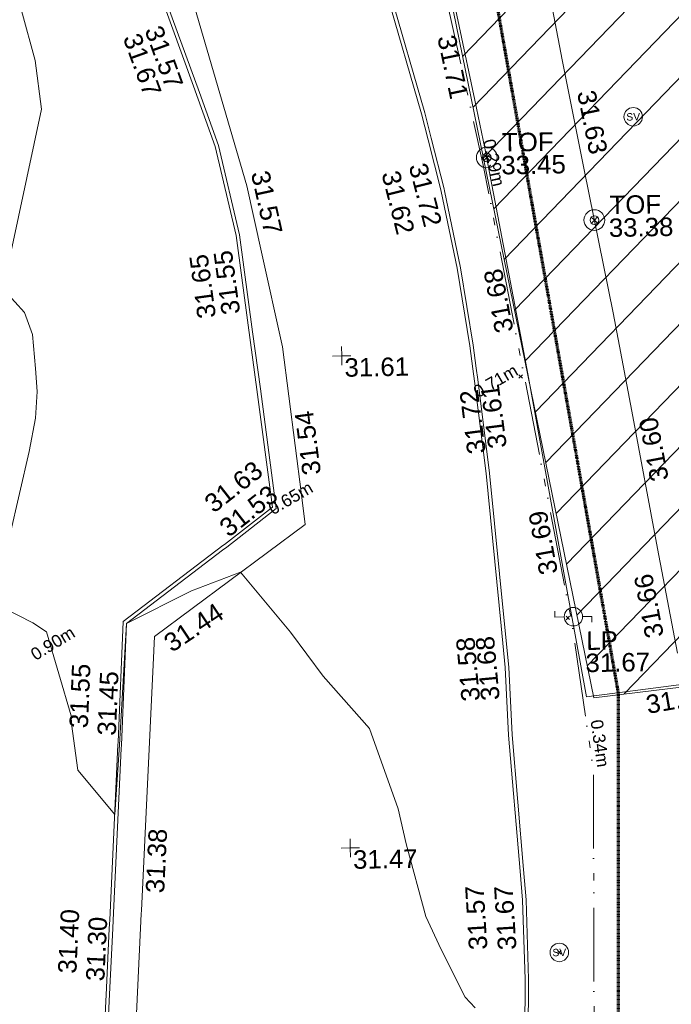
# Model space of a CAD drawing. Header units: millimetres. Extents: x -287732 to 520720, y -88450 to 287754.
# Tile 283 of 383: x 129302 to 142541, y 113792 to 133799. Entities that reach past the tile are written whole.
import ezdxf

# ---------------------------------------------------------------- set-up
doc = ezdxf.new("R2010")
doc.units = ezdxf.units.MM
for name, pattern in [('Dash 1_5mm', [3, 1.5, -1.5]), ('IMPORT-HIDDEN2 _3_', [4762.5, 3175, -1587.5]), ('IMPORT-UG_ELEC_QLB2 _2_', [2500, 1500, -300.0000000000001, 0, -50, 150, -300.0000000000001, 0, -200]), ('IMPORT-UG_ELEC_STREET LIGHTING_QLB2 _2_', [2700, 1500, -300.0000000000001, 0, -250, 150, -300.0000000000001, 0, -200])]:
    doc.linetypes.add(name, pattern=pattern)
for name, color, linetype, lineweight, true_color in [('00__TOPO__TOP_OF_FENCE_SYMBOL', 7, 'Continuous', 9, 0x666666), ('00_TOPO_FURN_LAMP_POST', 7, 'Continuous', 9, 0x666666), ('00_TOPO_SERV_STOP_VALVE', 7, 'Continuous', 9, 0x666666), ('00_UAV_FENCE', 7, 'Continuous', 9, 0x264c2f), ('00_UAV_FURN_LAMP_POST', 7, 'Continuous', 9, 0xa50000), ('00_UAV_KERB_BOTTOM', 1, 'Continuous', 9, 0xff0000), ('00_UAV_KERB_TOP', 7, 'Continuous', 9, 0xa500a5), ('00_UAV_LEVEL_SPOT', 7, 'Continuous', 9, 0x666666), ('00_UAV_TOP_OF_FENCE', 6, 'Continuous', 9, 0xff00ff), ('01_DTM_CONTOUR_MNR', 7, 'Continuous', 9, 0xa5a552), ('12333-PUM-2D-U-0001-C01 - Rev2_REVIT IMPORT_dwg', 7, 'Continuous', 9, 0x767676), ('A_RHA_Line', 7, 'Continuous', 9, 0x00a600), ('PUM-CHAMBER EXTENTS', 6, 'IMPORT-HIDDEN2 _3_', 9, 0xff00ff), ('PUM-ELECTRIC-QLB2', 1, 'IMPORT-UG_ELEC_QLB2 _2_', 9, 0xff0000), ('PUM-ELECTRIC-SL-QLB2', 7, 'IMPORT-UG_ELEC_STREET LIGHTING_QLB2 _2_', 9, 0xff7f7f), ('PUM-UNABLE TO SURVEY', 190, 'Continuous', 9, 0x7f00ff)]:
    doc.layers.add(name, color=color, linetype=linetype, lineweight=lineweight, true_color=true_color)
doc.layers.add('00_UAV_DRIVE_WAY', color=7, linetype='Continuous', lineweight=9)
doc.layers.add('GEN-TEXT', color=7, linetype='Continuous', lineweight=9)
doc.styles.add('Arial_1', font='arial.ttf', dxfattribs={"height": 250})
doc.styles.add('Swis721 Lt BT', font='swissl.ttf', dxfattribs={"height": 399.9999999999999})
doc.styles.add('Swis721 Lt BT_2', font='swissl.ttf', dxfattribs={"height": 375})

# ---------------------------------------------------------------- blocks, each defined once
blk = doc.blocks.new('12333-PUM-2D-U-0001-C01 - Rev2_REVIT IMPORT_dwg_MSL_Lamp_Post_SYM-2077240-Site Location Plan Proposed')
at = {"layer": '00_TOPO_FURN_LAMP_POST', "color": 254, "true_color": 0xcccccc, "flags": 128}
for points in [[(-500.1060478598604, 0), (-1000.212095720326, 0), (-1000.212095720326, 316.7338303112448)], [(500.1060478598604, 0), (1000.21209571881, 0), (1000.21209571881, -316.7338303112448)]]:
    blk.add_lwpolyline(points, dxfattribs=at)
at = {"layer": '00_TOPO_FURN_LAMP_POST', "color": 254, "true_color": 0xcccccc}
blk.add_circle((0, 0), 500.1060478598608, dxfattribs=at)
blk = doc.blocks.new('12333-PUM-2D-U-0001-C01 - Rev2_REVIT IMPORT_dwg_MSL_Sluice_Valve_SYM-2077246-Site Location Plan Proposed')
at = {"layer": '00_TOPO_SERV_STOP_VALVE', "color": 254, "true_color": 0xcccccc}
blk.add_circle((0, 0), 500.0000000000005, dxfattribs=at)
at = {"layer": '00_TOPO_SERV_STOP_VALVE', "insert": (0, 198.9876086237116), "char_height": 399.9999999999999, "width": 785.1100955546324, "attachment_point": 2, "line_spacing_factor": 1.005061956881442, "style": 'Swis721 Lt BT'}
blk.add_mtext('SV', dxfattribs=at)
blk = doc.blocks.new('12333-PUM-2D-U-0001-C01 - Rev2_REVIT IMPORT_dwg_MSL_Node_LineworkTOF-2077248-Site Location Plan Proposed')
at = {"layer": '00__TOPO__TOP_OF_FENCE_SYMBOL', "color": 254, "true_color": 0xcccccc, "flags": 128}
for points in [[(165.3591892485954, 165.3591892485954), (0, 0), (-165.3591892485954, 165.3591892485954)], [(165.3591892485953, -165.3591892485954), (0, 0), (-165.3591892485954, -165.3591892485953)]]:
    blk.add_lwpolyline(points, dxfattribs=at)
at = {"layer": '00__TOPO__TOP_OF_FENCE_SYMBOL', "color": 254, "true_color": 0xcccccc}
for radius in [562.5594001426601, 233.853208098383]:
    blk.add_circle((0, 0), radius, dxfattribs=at)
blk = doc.blocks.new('12333-PUM-2D-U-0001-C01 - Rev2_REVIT IMPORT_dwg_UAV-2077255-Site Location Plan Proposed')
at = {"layer": '00_UAV_LEVEL_SPOT', "color": 254, "true_color": 0xcccccc, "flags": 128}
for points in [[(0, -500.0000000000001), (0, 0), (-500.0000000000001, 0)], [(500.0000000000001, 0), (0, 0), (0, 500.0000000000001)]]:
    blk.add_lwpolyline(points, dxfattribs=at)
blk = doc.blocks.new('12333-PUM-2D-U-0001-C01 - Rev2_REVIT IMPORT_dwg_MGS62954_T2_Galway_ITM_3d_Rev1-2077680-Site Location Plan Proposed')
at = {"layer": '00_UAV_DRIVE_WAY', "color": 254, "true_color": 0xcccccc, "flags": 128}
blk.add_lwpolyline([(534035414.2065001, 725663814.1724999), (534035730.0830001, 725668736.2245001), (534035734.4595889, 725668802.9882361), (534036061.4936625, 725673791.8088328), (534036099.0830001, 725674365.2245002), (534039199.0830001, 725676585.2245002), (534039131.5912124, 725677192.9863712), (534038797.0830001, 725680205.2245002), (534038406.460683, 725682134.8046212), (534038133.0830001, 725683485.2245001), (534037179.3580949, 725686979.5234367), (534036598.0830002, 725689109.2245), (534035747.485257, 725691768.8923703), (534035226.0830001, 725693399.2245002), (534033888.706745, 725696403.2263075), (534033126.0830001, 725698116.2245002), (534030164.8133083, 725699114.0069333), (534029618.0830001, 725699298.2245001), (534027235.6925206, 725703024.6364089), (534026812.0830001, 725703687.2245002), (534024506.2654799, 725707213.2175728), (534024150.7455, 725707756.8690001), (534025139.7455, 725710884.8690001), (534024946.7455, 725711354.869)], dxfattribs=at)
at = {"layer": '00_UAV_FENCE', "color": 254, "true_color": 0xcccccc, "flags": 128}
blk.add_lwpolyline([(534046731.711, 725673198.1030002), (534044850.711, 725672984.1030002), (534044474.0156907, 725675287.4343187), (534043774.0830001, 725679567.2245002), (534043661.5774932, 725680220.9496799), (534042982.0830002, 725684169.2245001), (534042794.4943301, 725685144.9292061), (534042212.0830001, 725688174.2245001), (534041902.1062033, 725690063.9348996), (534041807.0830001, 725690643.2245001), (534043705.0830002, 725691052.2245002), (534044121.9658973, 725688616.6004504), (534044581.0830001, 725685934.2245002), (534044992.8412309, 725683693.685785), (534045528.0830001, 725680781.2245002), (534045870.9434966, 725678771.9082023), (534046347.7616705, 725675977.5398295), (534046714.779562, 725673843.9664025)], dxfattribs=at)
at = {"layer": '00_UAV_KERB_BOTTOM', "color": 254, "true_color": 0xcccccc, "flags": 128}
for points in [[(534041052.0830001, 725687321.2245002), (534041707.0830001, 725684890.2245001), (534041830.8786532, 725684360.3911732), (534042069.5429335, 725683338.9313184), (534042077.0830001, 725683303.2245001), (534042372.7617182, 725681737.829395), (534042602.6291323, 725680161.425668), (534042658.0830001, 725679692.2245002), (534042686.1097959, 725679437.9558673), (534042893.0830001, 725677560.2245001), (534043143.4906774, 725674459.5651739), (534043212.0830001, 725673610.2245001), (534043256.2065001, 725672236.1725), (534043442.4173135, 725669469.3764333), (534043482.2065002, 725668878.1724999), (534043502.038064, 725667269.8817949), (534043496.2065003, 725666854.1725), (534043431.2694606, 725665247.0709275)], [(534034845.2065001, 725663868.1725), (534035057.8733336, 725667114.1772689), (534035145.2065001, 725668447.1725), (534035159.2065001, 725668620.1725), (534035380.6748057, 725672100.9487025), (534035385.2065001, 725672172.1725), (534035534.2065001, 725674642.1725), (534037511.8375968, 725676094.2255944), (534037596.2065001, 725676156.1725003), (534038612.2065001, 725676922.1724999), (534038336.0830001, 725679357.2245003), (534038198.8713667, 725680521.2983315), (534037966.0830001, 725682496.2245001), (534037574.0830001, 725684320.2245001), (534037202.5697083, 725685404.0088071), (534036511.0830002, 725687421.2245002), (534035702.8327649, 725690172.5121089), (534035662.0830001, 725690311.2245001), (534034577.0830003, 725693475.2245082)]]:
    blk.add_lwpolyline(points, dxfattribs=at)
at = {"layer": '00_UAV_KERB_TOP', "color": 254, "true_color": 0xcccccc, "flags": 128}
for points in [[(534041119.5258515, 725687339.9803002), (534041774.9790804, 725684907.298164), (534041895.5777018, 725684391.1478211), (534042137.8776453, 725683354.1276816), (534042145.727568, 725683316.9535056), (534042441.8176088, 725681749.3807572), (534042672.0337434, 725680170.5855469), (534042727.6314597, 725679700.167261), (534042753.1014419, 725679469.0949119), (534042962.7735706, 725677566.877983), (534043211.1981769, 725674490.7739234), (534043281.9924625, 725673614.1675658), (534043326.1310038, 725672239.6471616), (534043510.4734963, 725669500.6113648), (534043552.1774939, 725668880.9563934), (534043572.0441179, 725667269.8223997), (534043566.1866733, 725666852.2681706), (534043501.1531879, 725665242.7796968)], [(534034770.9116115, 725663804.9088072), (534034996.3722501, 725667246.189685), (534035075.3913215, 725668452.2841126), (534035089.3860065, 725668625.2184348), (534035315.3404504, 725672176.5024372), (534035318.7442147, 725672232.9272517), (534035466.310679, 725674679.1632739), (534037520.7124931, 725676187.5843927), (534037554.4201367, 725676212.3338459), (534038538.1484569, 725676954.003032), (534038266.5461742, 725679349.1837445), (534038112.5482505, 725680655.6688333), (534037896.9511753, 725682484.7478024), (534037506.51845, 725684301.4551775), (534037084.9653021, 725685531.2165244), (534036444.3602643, 725687399.999424), (534035595.3613921, 725690289.9955848), (534035591.3581937, 725690301.6694279), (534034510.8680683, 725693452.5180602)]]:
    blk.add_lwpolyline(points, dxfattribs=at)
at = {"layer": '01_DTM_CONTOUR_MNR', "color": 254, "true_color": 0xcccccc, "flags": 128}
for points in [[(534042480.1099148, 725666707.1489459), (534042276.8938299, 725666931.3549691), (534041807.6914377, 725667903.9266603), (534041511.3068112, 725668583.0823389), (534041133.1534396, 725670064.9651486), (534040989.2852802, 725670779.6816996), (534040430.0000002, 725672420.0000001), (534039508.9473685, 725673498.9473686), (534038863.8345409, 725674401.9149486), (534037870, 725675640.0000001), (534036863.8202571, 725675281.4921737), (534035530.0000001, 725674640.0000001), (534035350.7887837, 725672175.6016027), (534035230, 725670760.0000001), (534034492.5977719, 725671676.1149062), (534034382.4537237, 725672619.4748172), (534034377.5434291, 725672783.4020729), (534033906.1617066, 725674497.6281875), (534033632.0116445, 725674685.552835), (534033011.0893589, 725675012.8986715)], [(534032974.7417241, 725675617.7085242), (534033618.9060435, 725678167.4610142), (534033760.2566601, 725678841.3065113), (534033798.9976026, 725679383.7434144), (534033773.0850825, 725679854.3269066), (534033726.3436558, 725680540.8095623), (534033574.2451833, 725680994.9105221), (534033184.8175726, 725681432.1816828)], [(534033161.9276544, 725681550.8961946), (534033988.7478467, 725685118.0686824), (534033875.0328466, 725686110.9056833), (534033616.1085652, 725687131.4360049)]]:
    blk.add_lwpolyline(points, dxfattribs=at)
at = {"xscale": 0.375, "yscale": 0.375, "zscale": 0.375}
for name, p in [('12333-PUM-2D-U-0001-C01 - Rev2_REVIT IMPORT_dwg_MSL_Sluice_Valve_SYM-2077246-Site Location Plan Proposed', (534046006.0830001, 725684754.2245001)), ('12333-PUM-2D-U-0001-C01 - Rev2_REVIT IMPORT_dwg_MSL_Node_LineworkTOF-2077248-Site Location Plan Proposed', (534043017.8853682, 725683979.1603806)), ('12333-PUM-2D-U-0001-C01 - Rev2_REVIT IMPORT_dwg_MSL_Node_LineworkTOF-2077248-Site Location Plan Proposed', (534045180.0443321, 725682670.0192322)), ('12333-PUM-2D-U-0001-C01 - Rev2_REVIT IMPORT_dwg_UAV-2077255-Site Location Plan Proposed', (534040000.0000001, 725680000)), ('12333-PUM-2D-U-0001-C01 - Rev2_REVIT IMPORT_dwg_MSL_Lamp_Post_SYM-2077240-Site Location Plan Proposed', (534044614.2065, 725674619.1725)), ('12333-PUM-2D-U-0001-C01 - Rev2_REVIT IMPORT_dwg_UAV-2077255-Site Location Plan Proposed', (534040000.0000001, 725670000.0000001)), ('12333-PUM-2D-U-0001-C01 - Rev2_REVIT IMPORT_dwg_MSL_Sluice_Valve_SYM-2077246-Site Location Plan Proposed', (534044208.2065001, 725667803.1725))]:
    blk.add_blockref(name, p, dxfattribs=at)
at = {"layer": '00_UAV_DRIVE_WAY', "color": 251, "true_color": 0x666666, "char_height": 375, "width": 1495.902363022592, "attachment_point": 1, "line_spacing_factor": 1.005061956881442, "style": 'Swis721 Lt BT_2'}
for s, insert, rotation in [('31.57', (534038586.1829422, 725683821.1693897), 281.44424019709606), ('31.54', (534039165.7590953, 725677568.9016085), 96.33671737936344), ('31.44', (534036243.1531546, 725674340.6525936), 32.64788996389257), ('31.38', (534035826.5340136, 725669165.1624074), 86.2494339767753)]:
    blk.add_mtext(s, dxfattribs=dict(at, insert=insert, rotation=rotation))
at = {"layer": '00_UAV_FENCE', "color": 251, "true_color": 0x666666, "char_height": 375, "width": 1495.902363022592, "attachment_point": 1, "line_spacing_factor": 1.005061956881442, "style": 'Swis721 Lt BT_2'}
for s, insert, rotation in [('31.71', (534042420.8417905, 725686511.6411501), 280.882873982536), ('31.63', (534045241.0903222, 725685338.4838601), 280.4134184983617), ('31.68', (534043131.1213431, 725680383.3339076), 99.76489532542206), ('31.60', (534046230.795099, 725677313.4388136), 99.68342493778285), ('31.69', (534043944.9290876, 725675454.2267976), 99.28813734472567), ('31.66', (534046075.3701947, 725674132.0585419), 99.72514837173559), ('31.68', (534046032.0333236, 725672987.9551339), 8.844744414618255)]:
    blk.add_mtext(s, dxfattribs=dict(at, insert=insert, rotation=rotation))
at = {"layer": '00_UAV_FURN_LAMP_POST', "color": 251, "true_color": 0x666666, "char_height": 375, "attachment_point": 1, "line_spacing_factor": 1.005061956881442, "style": 'Swis721 Lt BT_2'}
for s, insert, width in [('LP', (534044866.0923702, 725674312.9618453), 707.5855621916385), ('31.67', (534044843.5488586, 725673862.3997471), 1495.902363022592)]:
    blk.add_mtext(s, dxfattribs=dict(at, insert=insert, width=width))
at = {"layer": '00_UAV_KERB_BOTTOM', "color": 251, "true_color": 0x666666, "char_height": 375, "width": 1495.902363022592, "attachment_point": 1, "line_spacing_factor": 1.005061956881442, "style": 'Swis721 Lt BT_2'}
for s, insert, rotation in [('31.57', (534036461.1512792, 725686814.1028984), 288.9213377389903), ('31.62', (534041234.7961453, 725683777.6146998), 283.15123780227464), ('31.55', (534037582.9608277, 725680857.3891819), 96.7225449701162), ('31.61', (534042949.6302453, 725678045.7684224), 96.29004357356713), ('31.53', (534037414.0511056, 725676640.2935083), 36.93795757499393), ('31.58', (534042314.8348541, 725672920.9072583), 94.20644667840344), ('31.45', (534034901.4630299, 725672380.4275718), 86.53442503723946), ('31.57', (534042376.2747872, 725667875.1295595), 92.56964678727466), ('31.30', (534034580.0472623, 725667396.0187318), 86.25153891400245)]:
    blk.add_mtext(s, dxfattribs=dict(at, insert=insert, rotation=rotation))
at = {"layer": '00_UAV_KERB_TOP', "color": 251, "true_color": 0x666666, "char_height": 375, "width": 1495.902363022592, "attachment_point": 1, "line_spacing_factor": 1.005061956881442, "style": 'Swis721 Lt BT_2'}
for s, insert, rotation in [('31.67', (534036017.997319, 725686663.0061731), 288.9213377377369), ('31.72', (534041791.6430673, 725683923.3617873), 283.15123780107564), ('31.65', (534037089.5298106, 725680786.8144046), 96.72254496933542), ('31.72', (534042522.708657, 725677940.2498945), 96.29004357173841), ('31.63', (534037118.4471309, 725677137.2940683), 36.98361473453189), ('31.68', (534042715.3528372, 725672931.0526786), 94.28242344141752), ('31.55', (534034334.9807599, 725672542.7261451), 86.54787923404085), ('31.67', (534042966.4626625, 725667861.440078), 92.65930696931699), ('31.40', (534034014.2242614, 725667561.0725489), 86.25153891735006)]:
    blk.add_mtext(s, dxfattribs=dict(at, insert=insert, rotation=rotation))
at = {"layer": '00_UAV_LEVEL_SPOT', "char_height": 375, "width": 1495.902363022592, "attachment_point": 1, "line_spacing_factor": 1.005061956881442, "style": 'Swis721 Lt BT_2'}
for s, insert in [('31.61', (534040051.8765643, 725679949.1441548)), ('31.47', (534040051.8765643, 725669949.1441548))]:
    blk.add_mtext(s, dxfattribs=dict(at, insert=insert))
at = {"layer": '00_UAV_TOP_OF_FENCE', "color": 251, "true_color": 0x666666, "char_height": 375, "attachment_point": 1, "line_spacing_factor": 1.005061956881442, "style": 'Swis721 Lt BT_2'}
for s, insert, width in [('TOF', (534043331.9840463, 725684467.7097923), 1163.479615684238), ('33.45', (534043309.5604045, 725684004.3330874), 1495.902363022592), ('TOF', (534045494.0840465, 725683158.5097923), 1163.479615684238), ('33.38', (534045471.6604047, 725682695.1330874), 1495.902363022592)]:
    blk.add_mtext(s, dxfattribs=dict(at, insert=insert, width=width))
blk = doc.blocks.new('12333-PUM-2D-U-0001-C01 - Rev2_REVIT IMPORT_dwg-1620468-Site Location Plan Proposed')
at = {"layer": 'PUM-CHAMBER EXTENTS', "true_color": 0xfff4d4}
h = blk.add_hatch(dxfattribs=at)
h.set_pattern_fill('FP_14', style=0, pattern_type=2)
h.set_pattern_definition([(45, (-533641079.65, -725615854.3560001), (-618.7184335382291, 618.7184335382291), [])])
h.paths.add_polyline_path([(403919.3501528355, 57112.64382128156), (422583.3501528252, 59059.64382132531), (425379.3501529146, 57266.64382137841), (446445.3501529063, 59135.64382132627), (445962.3501528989, 65972.64382138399), (472441.3501528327, 70954.64382134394), (475862.3501529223, 83851.64382134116), (472404.350152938, 114549.6438213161), (470529.3501529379, 123488.6438213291), (451569.3501528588, 121705.6438213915), (448766.3501529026, 118521.6438213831), (443614.3501529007, 118196.6438213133), (441393.3501528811, 120608.6438213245), (437801.3501529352, 120123.6438213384), (427379.3501529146, 117955.6438213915), (414454.3501528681, 116426.6438212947), (403467.3501529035, 115261.6438213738), (398244.3501529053, 114380.6438213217), (392331.3501528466, 110751.6438213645), (389433.3501529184, 106835.6438212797), (388966.3501528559, 103227.6438213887), (391008.3501528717, 96414.64382130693), (397227.3501529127, 88458.64382130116), (396038.3501528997, 85269.64382128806), (397110.6486418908, 81772.81873260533), (398121.3501528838, 78636.6438213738), (399845.3501529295, 78913.64382137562), (400589.3501528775, 74987.64382128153), (403820.5567114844, 57642.95396067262)])
at = {"layer": 'GEN-TEXT', "color": 253, "true_color": 0xaaaaaa}
for p, q in [((402512.9948138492, 63627.28848226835), (402583.7054919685, 63697.99916038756)), ((402583.7054919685, 63627.28848226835), (402512.9948138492, 63697.99916038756)), ((403384.1487952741, 58707.04152947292), (403454.8594733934, 58777.75220759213)), ((403454.8594733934, 58707.04152947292), (403384.1487952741, 58777.75220759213)), ((403095.6836189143, 51915.64382135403), (403166.3942970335, 51986.35449947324)), ((403166.3942970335, 51915.64382135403), (403095.6836189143, 51986.35449947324))]:
    blk.add_line(p, q, dxfattribs=at)
at = {"layer": 'PUM-ELECTRIC-SL-QLB2', "color": 254, "true_color": 0xffd4d4, "flags": 128}
blk.add_lwpolyline([(397906.4709149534, 25115.98561971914), (400490.3501528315, 33575.64382138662), (402897.350152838, 42654.64382129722), (403770.3501528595, 47866.64382135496), (403886.3501528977, 55624.64382138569), (403508.3501528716, 58601.64382134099), (401864.3501529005, 67972.64382138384), (400502.3501529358, 74624.64382138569), (399321.3501528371, 78696.64382131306), (396199.3501528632, 86118.64382133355), (393351.3501528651, 89605.64382129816), (390426.350152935, 94365.64382130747), (388193.3501529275, 99723.64382131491), (386636.1590225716, 104793.5218843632)], dxfattribs=at)
at = {"layer": 'PUM-UNABLE TO SURVEY', "color": 7, "true_color": 0xfff4d4, "flags": 128}
blk.add_lwpolyline([(472441.3501528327, 70954.64382134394), (445962.3501528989, 65972.64382138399), (446445.3501529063, 59135.64382132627), (425379.3501529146, 57266.64382137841), (422583.3501528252, 59059.64382132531), (403919.3501528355, 57112.64382128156), (400589.3501528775, 74987.6438212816), (400192.1137844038, 77083.81315296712)], dxfattribs=at)
blk.add_blockref('12333-PUM-2D-U-0001-C01 - Rev2_REVIT IMPORT_dwg_MGS62954_T2_Galway_ITM_3d_Rev1-2077680-Site Location Plan Proposed', (-533641079.6498471, -725615854.3561786))
at = {"layer": 'PUM-ELECTRIC-QLB2', "char_height": 250, "width": 1160.025439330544, "attachment_point": 2, "line_spacing_factor": 0.9417779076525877, "style": 'Arial_1'}
for s, insert, rotation in [('0.71m', (401974.6467893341, 63691.65247560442), 29.24314914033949), ('0.65m', (397768.7016393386, 61384.65801892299), 29.24314914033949), ('0.90m', (392884.4772250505, 58516.08819901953), 30.42703141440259)]:
    blk.add_mtext(s, dxfattribs=dict(at, insert=insert, rotation=rotation))
at = {"layer": 'PUM-ELECTRIC-SL-QLB2', "char_height": 250, "width": 1160.025439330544, "attachment_point": 2, "line_spacing_factor": 0.9417779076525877, "style": 'Arial_1'}
for s, insert, rotation in [('0.29m', (402204.5645534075, 68042.30287509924), 281.57140409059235), ('0.34m', (404152.8320155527, 56197.64147731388), 277.23632073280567)]:
    blk.add_mtext(s, dxfattribs=dict(at, insert=insert, rotation=rotation))

msp = doc.modelspace()

# ---------------------------------------------------------------- linework, layer by layer
at = {"layer": 'A_RHA_Line', "color": 30, "linetype": 'Dash 1_5mm', "lineweight": 70, "true_color": 0xff8000}
for p, q in [((138026.0158038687, 139599.1824514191), (141460.3788647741, 120121.9416621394)), ((138026.0158038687, 139599.1824514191), (141460.3788647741, 120121.9416621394)), ((141460.3788647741, 120121.9416621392), (141460.3788647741, 105573.7163840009)), ((141460.3788647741, 120121.9416621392), (141460.3788647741, 105573.7163840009))]:
    msp.add_line(p, q, dxfattribs=at)

# ---------------------------------------------------------------- block references
at = {"layer": '12333-PUM-2D-U-0001-C01 - Rev2_REVIT IMPORT_dwg', "color": 254, "linetype": 'IMPORT-UG_ELEC_STREET LIGHTING_QLB2 _2_', "true_color": 0xffd4d4, "rotation": 0.9999999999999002}
msp.add_blockref('12333-PUM-2D-U-0001-C01 - Rev2_REVIT IMPORT_dwg-1620468-Site Location Plan Proposed', (-261895.0770586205, 55869.5817132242), dxfattribs=at)

doc.saveas('drawing.dxf')
